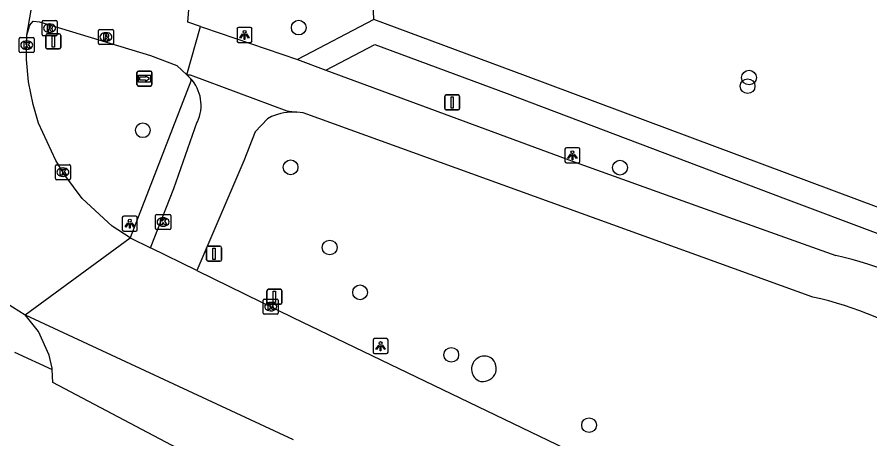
# Model space of a CAD drawing. Extents: x 156141 to 158132, y 385651 to 388399.
# Drawn here: x 156342.7 to 156399.4, y 386482.1 to 386510.1 of the extents above; entities that cross this region are included whole.
import ezdxf

# ---------------------------------------------------------------- set-up
doc = ezdxf.new("R2010")
doc.units = 0
for name, color, linetype in [('IMGEO_Berm_groen', 7, 'Continuous'), ('IMGEO_Boom', 7, 'Continuous'), ('IMGEO_Fietspad_gesloten', 7, 'Continuous'), ('IMGEO_Fietspad_open', 7, 'Continuous'), ('IMGEO_Kolk', 7, 'Continuous'), ('IMGEO_Lichtpunt', 7, 'Continuous'), ('IMGEO_Loofbos', 7, 'Continuous'), ('IMGEO_Muur', 7, 'Continuous'), ('IMGEO_Rijbaan_lokaal_gesloten', 7, 'Continuous'), ('IMGEO_Rijbaan_lokaal_open', 7, 'Continuous'), ('IMGEO_Rioolput', 7, 'Continuous'), ('IMGEO_Verkeersbordpaal', 7, 'Continuous'), ('IMGEO_Verkeerseiland_open', 7, 'Continuous'), ('IMGEO_Voetpad_open', 7, 'Continuous'), ('IMGEO_Wegwijzer', 7, 'Continuous')]:
    doc.layers.add(name, color=color, linetype=linetype)

msp = doc.modelspace()

# ---------------------------------------------------------------- linework, layer by layer
at = {"layer": 'IMGEO_Berm_groen'}
msp.add_lwpolyline([(156342.537, 386487.831), (156345.045, 386486.673)], dxfattribs=at)
at = {"layer": 'IMGEO_Boom'}
for centre in [(156361.432, 386509.392), (156391.348, 386506.077), (156391.253, 386505.504), (156351.073, 386502.576), (156360.889, 386500.113), (156382.775, 386500.091), (156363.487, 386494.785), (156365.506, 386491.807), (156371.563, 386487.659), (156380.72, 386482.985)]:
    msp.add_circle(centre, 0.489, dxfattribs=at)
at = {"layer": 'IMGEO_Fietspad_gesloten'}
for points in [[(156354.915, 386509.471), (156354.073, 386509.747), (156356.287, 386537.702), (156357.345, 386551.055), (156359.618, 386565.043)], [(156343.368, 386508.893), (156343.565, 386509.548), (156343.777, 386509.821), (156344.217, 386509.788), (156351.588, 386507.53), (156353.329, 386506.883), (156353.991, 386506.257)], [(156353.991, 386506.257), (156354.915, 386509.471)], [(156354.915, 386509.471), (156355.104, 386509.409), (156361.34, 386507.274)], [(156361.34, 386507.274), (156363.234, 386506.557)], [(156353.991, 386506.257), (156354.219, 386506.264), (156360.634, 386503.859), (156361.308, 386503.776)], [(156363.234, 386506.557), (156379.807, 386500.454), (156387.825, 386497.566), (156397.125, 386494.251)], [(156395.58, 386491.497), (156361.718, 386503.725), (156361.308, 386503.776)]]:
    msp.add_lwpolyline(points, dxfattribs=at)
for centre, radius, start, end in [((156391.919, 386470.708), 24.111, 35.9629, 77.5317), ((156390.626, 386468.702), 23.327, 35.087, 77.7389)]:
    msp.add_arc(centre, radius, start, end, dxfattribs=at)
at = {"layer": 'IMGEO_Fietspad_open'}
for points in [[(156353.991, 386506.257), (156354.237, 386506.024)], [(156359.622, 386503.479), (156359.362, 386503.333), (156358.528, 386502.477), (156357.79, 386500.537), (156354.653, 386493.262)], [(156351.588, 386494.77), (156353.125, 386498.717), (156354.694, 386503.124)]]:
    msp.add_lwpolyline(points, dxfattribs=at)
for centre, radius, start, end in [((156352.334, 386504.238), 2.61, 334.729, 43.1818), ((156361.074, 386500.17), 3.614, 86.2882, 113.6929)]:
    msp.add_arc(centre, radius, start, end, dxfattribs=at)
at = {"layer": 'IMGEO_Kolk'}
for p, q in [((156342.859, 386507.807), (156342.859, 386508.659)), ((156342.934, 386508.733), (156343.786, 386508.733)), ((156343.347, 386508.513), (156343.372, 386508.513)), ((156343.86, 386508.659), (156343.86, 386507.807)), ((156343.786, 386507.733), (156342.934, 386507.733)), ((156343.37, 386507.953), (156343.345, 386507.953)), ((156345.26, 386499.363), (156345.26, 386500.215)), ((156345.335, 386500.289), (156346.187, 386500.289)), ((156345.748, 386500.069), (156345.773, 386500.069)), ((156346.261, 386500.215), (156346.261, 386499.363)), ((156346.187, 386499.289), (156345.335, 386499.289)), ((156345.771, 386499.509), (156345.746, 386499.509)), ((156351.997, 386496.983), (156352.849, 386496.983)), ((156351.922, 386496.057), (156351.922, 386496.909)), ((156352.41, 386496.763), (156352.435, 386496.763)), ((156352.923, 386496.909), (156352.923, 386496.057)), ((156352.849, 386495.983), (156351.997, 386495.983)), ((156352.433, 386496.203), (156352.408, 386496.203)), ((156359.144, 386491.361), (156359.996, 386491.361)), ((156359.069, 386490.435), (156359.069, 386491.287)), ((156359.557, 386491.141), (156359.582, 386491.141)), ((156360.07, 386491.287), (156360.07, 386490.435)), ((156359.996, 386490.361), (156359.144, 386490.361)), ((156359.58, 386490.581), (156359.555, 386490.581))]:
    msp.add_line(p, q, dxfattribs=at)
for points in [[(156342.859, 386507.807), (156342.859, 386508.659)], [(156342.934, 386508.733), (156343.786, 386508.733)], [(156343.18, 386508.433), (156343.303, 386508.433), (156343.303, 386508.282), (156343.433, 386508.433), (156343.597, 386508.433), (156343.451, 386508.282), (156343.604, 386508.033), (156343.452, 386508.033), (156343.367, 386508.197), (156343.303, 386508.13), (156343.303, 386508.033), (156343.18, 386508.033), (156343.18, 386508.433)], [(156343.86, 386508.659), (156343.86, 386507.807)], [(156343.786, 386507.733), (156342.934, 386507.733)], [(156345.26, 386499.363), (156345.26, 386500.215)], [(156345.335, 386500.289), (156346.187, 386500.289)], [(156345.581, 386499.989), (156345.704, 386499.989), (156345.704, 386499.838), (156345.834, 386499.989), (156345.998, 386499.989), (156345.852, 386499.838), (156346.005, 386499.589), (156345.853, 386499.589), (156345.768, 386499.753), (156345.704, 386499.686), (156345.704, 386499.589), (156345.581, 386499.589), (156345.581, 386499.989)], [(156346.261, 386500.215), (156346.261, 386499.363)], [(156346.187, 386499.289), (156345.335, 386499.289)], [(156351.997, 386496.983), (156352.849, 386496.983)], [(156351.922, 386496.057), (156351.922, 386496.909)], [(156352.243, 386496.683), (156352.366, 386496.683), (156352.366, 386496.532), (156352.496, 386496.683), (156352.66, 386496.683), (156352.514, 386496.532), (156352.667, 386496.283), (156352.515, 386496.283), (156352.43, 386496.447), (156352.366, 386496.38), (156352.366, 386496.283), (156352.243, 386496.283), (156352.243, 386496.683)], [(156352.923, 386496.909), (156352.923, 386496.057)], [(156352.849, 386495.983), (156351.997, 386495.983)], [(156359.144, 386491.361), (156359.996, 386491.361)], [(156359.069, 386490.435), (156359.069, 386491.287)], [(156359.39, 386491.061), (156359.513, 386491.061), (156359.513, 386490.91), (156359.643, 386491.061), (156359.807, 386491.061), (156359.661, 386490.91), (156359.814, 386490.661), (156359.662, 386490.661), (156359.577, 386490.825), (156359.513, 386490.758), (156359.513, 386490.661), (156359.39, 386490.661), (156359.39, 386491.061)], [(156360.07, 386491.287), (156360.07, 386490.435)], [(156359.996, 386490.361), (156359.144, 386490.361)]]:
    msp.add_lwpolyline(points, dxfattribs=at)
for centre, start, end in [((156342.936, 386508.657), 91.552, 178.448), ((156342.936, 386508.657), 91.552, 178.448), ((156343.784, 386508.657), 1.552, 88.448), ((156343.784, 386508.657), 1.552, 88.448), ((156342.936, 386507.809), 181.552, 268.448), ((156342.936, 386507.809), 181.552, 268.448), ((156343.784, 386507.809), 271.552, 358.448), ((156343.784, 386507.809), 271.552, 358.448), ((156345.337, 386500.213), 91.552, 178.448), ((156345.337, 386500.213), 91.552, 178.448), ((156346.185, 386500.213), 1.552, 88.448), ((156346.185, 386500.213), 1.552, 88.448), ((156345.337, 386499.365), 181.552, 268.448), ((156345.337, 386499.365), 181.552, 268.448), ((156346.185, 386499.365), 271.552, 358.448), ((156346.185, 386499.365), 271.552, 358.448), ((156351.999, 386496.907), 91.552, 178.448), ((156351.999, 386496.907), 91.552, 178.448), ((156352.847, 386496.907), 1.552, 88.448), ((156352.847, 386496.907), 1.552, 88.448), ((156351.999, 386496.059), 181.552, 268.448), ((156351.999, 386496.059), 181.552, 268.448), ((156352.847, 386496.059), 271.552, 358.448), ((156352.847, 386496.059), 271.552, 358.448), ((156359.146, 386491.285), 91.552, 178.448), ((156359.146, 386491.285), 91.552, 178.448), ((156359.994, 386491.285), 1.552, 88.448), ((156359.994, 386491.285), 1.552, 88.448), ((156359.146, 386490.437), 181.552, 268.448), ((156359.146, 386490.437), 181.552, 268.448), ((156359.994, 386490.437), 271.552, 358.448), ((156359.994, 386490.437), 271.552, 358.448)]:
    msp.add_arc(centre, 0.0765, start, end, dxfattribs=at)
for centre, major_axis, ratio, start_param, end_param in [((156343.346, 386508.233), (-0.387, 0.002), 0.722429, 4.712389, 7.853982), ((156343.371, 386508.233), (-0.39, 0.002), 0.717154, 1.570796, 4.712389), ((156345.747, 386499.789), (-0.387, 0.002), 0.722429, 4.712389, 7.853982), ((156345.772, 386499.789), (-0.39, 0.002), 0.717154, 1.570796, 4.712389), ((156352.409, 386496.483), (-0.387, 0.002), 0.722429, 4.712389, 7.853982), ((156352.434, 386496.483), (-0.39, 0.002), 0.717154, 1.570796, 4.712389), ((156359.556, 386490.861), (-0.387, 0.002), 0.722429, 4.712389, 7.853982), ((156359.581, 386490.861), (-0.39, 0.002), 0.717154, 1.570796, 4.712389)]:
    msp.add_ellipse(centre, major_axis=major_axis, ratio=ratio, start_param=start_param, end_param=end_param, dxfattribs=at)
at = {"layer": 'IMGEO_Lichtpunt'}
for p, q in [((156357.33, 386509.313), (156357.33, 386508.506)), ((156357.33, 386509.313), (156357.33, 386508.506)), ((156358.232, 386509.408), (156357.424, 386509.408)), ((156358.232, 386509.408), (156357.424, 386509.408)), ((156358.326, 386508.506), (156358.326, 386509.313)), ((156358.326, 386508.506), (156358.326, 386509.313)), ((156357.424, 386508.412), (156358.232, 386508.412)), ((156357.424, 386508.412), (156358.232, 386508.412)), ((156379.118, 386501.316), (156379.118, 386500.509)), ((156379.118, 386501.316), (156379.118, 386500.509)), ((156380.02, 386501.411), (156379.212, 386501.411)), ((156380.02, 386501.411), (156379.212, 386501.411)), ((156380.114, 386500.509), (156380.114, 386501.316)), ((156380.114, 386500.509), (156380.114, 386501.316)), ((156379.212, 386500.415), (156380.02, 386500.415)), ((156379.212, 386500.415), (156380.02, 386500.415)), ((156349.708, 386496.771), (156349.708, 386495.964)), ((156349.708, 386496.771), (156349.708, 386495.964)), ((156350.61, 386496.866), (156349.802, 386496.866)), ((156350.61, 386496.866), (156349.802, 386496.866)), ((156350.704, 386495.964), (156350.704, 386496.771)), ((156350.704, 386495.964), (156350.704, 386496.771)), ((156349.802, 386495.87), (156350.61, 386495.87)), ((156349.802, 386495.87), (156350.61, 386495.87)), ((156366.37, 386488.639), (156366.37, 386487.832)), ((156366.37, 386488.639), (156366.37, 386487.832)), ((156367.272, 386488.734), (156366.464, 386488.734)), ((156367.272, 386488.734), (156366.464, 386488.734)), ((156367.366, 386487.832), (156367.366, 386488.639)), ((156367.366, 386487.832), (156367.366, 386488.639)), ((156366.464, 386487.738), (156367.272, 386487.738)), ((156366.464, 386487.738), (156367.272, 386487.738))]:
    msp.add_line(p, q, dxfattribs=at)
for points in [[(156357.704, 386508.977), (156357.743, 386508.949), (156357.555, 386508.687), (156357.517, 386508.714), (156357.704, 386508.977)], [(156357.806, 386508.929), (156357.853, 386508.929), (156357.853, 386508.607), (156357.806, 386508.607), (156357.806, 386508.929)], [(156357.916, 386508.949), (156357.954, 386508.976), (156358.141, 386508.714), (156358.102, 386508.686), (156357.916, 386508.949)], [(156379.492, 386500.98), (156379.531, 386500.952), (156379.343, 386500.69), (156379.305, 386500.717), (156379.492, 386500.98)], [(156379.594, 386500.932), (156379.641, 386500.932), (156379.641, 386500.61), (156379.594, 386500.61), (156379.594, 386500.932)], [(156379.704, 386500.952), (156379.742, 386500.979), (156379.929, 386500.717), (156379.89, 386500.689), (156379.704, 386500.952)], [(156350.082, 386496.435), (156350.121, 386496.407), (156349.933, 386496.145), (156349.895, 386496.172), (156350.082, 386496.435)], [(156350.294, 386496.407), (156350.332, 386496.434), (156350.519, 386496.172), (156350.48, 386496.144), (156350.294, 386496.407)], [(156350.184, 386496.387), (156350.231, 386496.387), (156350.231, 386496.065), (156350.184, 386496.065), (156350.184, 386496.387)], [(156366.744, 386488.303), (156366.783, 386488.275), (156366.595, 386488.013), (156366.557, 386488.04), (156366.744, 386488.303)], [(156366.846, 386488.255), (156366.893, 386488.255), (156366.893, 386487.933), (156366.846, 386487.933), (156366.846, 386488.255)], [(156366.956, 386488.275), (156366.994, 386488.302), (156367.181, 386488.04), (156367.142, 386488.012), (156366.956, 386488.275)]]:
    msp.add_lwpolyline(points, dxfattribs=at)
for centre in [(156357.829, 386509.111), (156379.617, 386501.114), (156350.207, 386496.569), (156366.869, 386488.437)]:
    msp.add_circle(centre, 0.0994, dxfattribs=at)
for centre, start, end in [((156357.424, 386509.313), 90, 180), ((156357.424, 386509.313), 90, 180), ((156358.232, 386509.313), 0, 90), ((156358.232, 386509.313), 0, 90), ((156357.424, 386508.506), 180, 270), ((156357.424, 386508.506), 180, 270), ((156358.232, 386508.506), 270, 0), ((156358.232, 386508.506), 270, 360), ((156379.212, 386501.316), 90, 180), ((156379.212, 386501.316), 90, 180), ((156380.02, 386501.316), 0, 90), ((156380.02, 386501.316), 0, 90), ((156379.212, 386500.509), 180, 270), ((156379.212, 386500.509), 180, 270), ((156380.02, 386500.509), 270, 0), ((156380.02, 386500.509), 270, 360), ((156349.802, 386496.771), 90, 180), ((156349.802, 386496.771), 90, 180), ((156350.61, 386496.771), 0, 90), ((156350.61, 386496.771), 0, 90), ((156349.802, 386495.964), 180, 270), ((156349.802, 386495.964), 180, 270), ((156350.61, 386495.964), 270, 0), ((156350.61, 386495.964), 270, 360), ((156366.464, 386488.639), 90, 180), ((156366.464, 386488.639), 90, 180), ((156367.272, 386488.639), 0, 90), ((156367.272, 386488.639), 0, 90), ((156366.464, 386487.832), 180, 270), ((156366.464, 386487.832), 180, 270), ((156367.272, 386487.832), 270, 0), ((156367.272, 386487.832), 270, 360)]:
    msp.add_arc(centre, 0.0946, start, end, dxfattribs=at)
at = {"layer": 'IMGEO_Loofbos'}
msp.add_lwpolyline([(156366.417, 386509.941), (156365.248, 386539.688)], dxfattribs=at)
at = {"layer": 'IMGEO_Muur'}
for centre, radius, start, end in [((156373.776, 386486.709), 0.864, 60.5706, 243.183), ((156373.687, 386486.756), 0.872, 249.7827, 53.9709)]:
    msp.add_arc(centre, radius, start, end, dxfattribs=at)
at = {"layer": 'IMGEO_Rijbaan_lokaal_gesloten'}
for points in [[(156343.368, 386508.893), (156344.153, 386513.518)], [(156350.226, 386495.44), (156349.026, 386496.201), (156347.043, 386498.045), (156345.887, 386499.581), (156345.29, 386500.565), (156344.142, 386503.047), (156343.777, 386504.289), (156343.48, 386505.791), (156343.348, 386507.272), (156343.368, 386508.893)], [(156300.816, 386508.304), (156312.749, 386503.448), (156320.97, 386500.558), (156333.616, 386495.327), (156336.741, 386493.948), (156338.935, 386492.814), (156341.556, 386491.373), (156343.252, 386490.304)], [(156343.252, 386490.304), (156350.226, 386495.44)], [(156350.226, 386495.44), (156351.588, 386494.77)], [(156354.653, 386493.262), (156351.588, 386494.77)], [(156354.653, 386493.262), (156361.033, 386490.147), (156384.436, 386478.886)], [(156343.252, 386490.304), (156361.064, 386482.029)]]:
    msp.add_lwpolyline(points, dxfattribs=at)
at = {"layer": 'IMGEO_Rijbaan_lokaal_open'}
for points in [[(156345.045, 386486.673), (156345.04, 386486.768), (156344.855, 386487.625), (156344.133, 386489.199), (156343.252, 386490.304)], [(156354.569, 386480.812), (156345.088, 386485.826), (156345.045, 386486.673)]]:
    msp.add_lwpolyline(points, dxfattribs=at)
at = {"layer": 'IMGEO_Rioolput'}
for p, q in [((156344.375, 386508.929), (156344.375, 386509.781)), ((156344.45, 386509.855), (156345.302, 386509.855)), ((156344.863, 386509.635), (156344.888, 386509.635)), ((156345.376, 386509.781), (156345.376, 386508.929)), ((156344.886, 386509.075), (156344.861, 386509.075)), ((156348.121, 386508.347), (156348.121, 386509.199)), ((156348.196, 386509.273), (156349.048, 386509.273)), ((156348.609, 386509.053), (156348.634, 386509.053)), ((156349.122, 386509.199), (156349.122, 386508.347)), ((156345.302, 386508.855), (156344.45, 386508.855)), ((156348.632, 386508.493), (156348.607, 386508.493)), ((156349.048, 386508.273), (156348.196, 386508.273))]:
    msp.add_line(p, q, dxfattribs=at)
for points in [[(156344.375, 386508.929), (156344.375, 386509.781)], [(156344.45, 386509.855), (156345.302, 386509.855)], [(156344.964, 386509.553), (156344.712, 386509.555), (156344.712, 386509.155)], [(156344.89, 386509.474), (156344.836, 386509.474), (156344.836, 386509.393)], [(156345.376, 386509.781), (156345.376, 386508.929)], [(156344.712, 386509.155), (156344.836, 386509.155), (156344.836, 386509.317), (156344.847, 386509.317)], [(156344.836, 386509.393), (156344.888, 386509.393)], [(156344.894, 386509.288), (156344.965, 386509.155), (156345.105, 386509.155), (156345.04, 386509.281)], [(156348.121, 386508.347), (156348.121, 386509.199)], [(156348.196, 386509.273), (156349.048, 386509.273)], [(156348.71, 386508.971), (156348.458, 386508.973), (156348.458, 386508.573)], [(156348.636, 386508.892), (156348.582, 386508.892), (156348.582, 386508.811)], [(156349.122, 386509.199), (156349.122, 386508.347)], [(156345.302, 386508.855), (156344.45, 386508.855)], [(156348.458, 386508.573), (156348.582, 386508.573), (156348.582, 386508.735), (156348.593, 386508.735)], [(156348.582, 386508.811), (156348.634, 386508.811)], [(156348.64, 386508.706), (156348.711, 386508.573), (156348.851, 386508.573), (156348.786, 386508.699)], [(156349.048, 386508.273), (156348.196, 386508.273)]]:
    msp.add_lwpolyline(points, dxfattribs=at)
for centre, radius, start, end in [((156344.452, 386509.779), 0.0765, 91.552, 178.448), ((156344.452, 386509.779), 0.0765, 91.552, 178.448), ((156344.896, 386509.378), 0.0964, 77.0061, 93.1865), ((156344.91, 386509.435), 0.0378, 276.6634, 79.6772), ((156344.963, 386509.443), 0.109, 350.3612, 89.416), ((156344.961, 386509.443), 0.112, 277.5842, 350.9817), ((156345.3, 386509.779), 0.0765, 1.552, 88.448), ((156345.3, 386509.779), 0.0765, 1.552, 88.448), ((156344.452, 386508.931), 0.0765, 181.552, 268.448), ((156344.452, 386508.931), 0.0765, 181.552, 268.448), ((156344.846, 386509.264), 0.0533, 26.0293, 88.6989), ((156344.872, 386509.582), 0.19, 274.7715, 282.9687), ((156344.945, 386509.228), 0.108, 29.5134, 73.7905), ((156345.3, 386508.931), 0.0765, 271.552, 358.448), ((156345.3, 386508.931), 0.0765, 271.552, 358.448), ((156348.198, 386509.197), 0.0765, 91.552, 178.448), ((156348.198, 386509.197), 0.0765, 91.552, 178.448), ((156348.642, 386508.796), 0.0964, 77.0061, 93.1865), ((156348.656, 386508.853), 0.0378, 276.6634, 79.6772), ((156348.709, 386508.861), 0.109, 350.3612, 89.416), ((156349.046, 386509.197), 0.0765, 1.552, 88.448), ((156349.046, 386509.197), 0.0765, 1.552, 88.448), ((156348.198, 386508.349), 0.0765, 181.552, 268.448), ((156348.198, 386508.349), 0.0765, 181.552, 268.448), ((156348.592, 386508.682), 0.0533, 26.0293, 88.6989), ((156348.618, 386509), 0.19, 274.7715, 282.9687), ((156348.707, 386508.861), 0.112, 277.5842, 350.9817), ((156348.691, 386508.646), 0.108, 29.5134, 73.7905), ((156349.046, 386508.349), 0.0765, 271.552, 358.448), ((156349.046, 386508.349), 0.0765, 271.552, 358.448)]:
    msp.add_arc(centre, radius, start, end, dxfattribs=at)
for centre, major_axis, ratio, start_param, end_param in [((156344.862, 386509.355), (-0.387, 0.002), 0.722429, 4.712389, 7.853982), ((156344.887, 386509.355), (-0.39, 0.002), 0.717154, 1.570796, 4.712389), ((156348.608, 386508.773), (-0.387, 0.002), 0.722429, 4.712389, 7.853982), ((156348.633, 386508.773), (-0.39, 0.002), 0.717154, 1.570796, 4.712389)]:
    msp.add_ellipse(centre, major_axis=major_axis, ratio=ratio, start_param=start_param, end_param=end_param, dxfattribs=at)
at = {"layer": 'IMGEO_Verkeersbordpaal'}
for p, q in [((156344.624, 386508.08), (156344.624, 386508.88)), ((156344.624, 386508.88), (156344.624, 386508.08)), ((156344.724, 386508.98), (156345.514, 386508.98)), ((156345.514, 386508.98), (156344.724, 386508.98)), ((156345.614, 386508.88), (156345.614, 386508.08)), ((156345.614, 386508.08), (156345.614, 386508.88)), ((156345.514, 386507.98), (156344.724, 386507.98)), ((156344.724, 386507.98), (156345.514, 386507.98)), ((156371.229, 386504.923), (156372.019, 386504.923)), ((156372.019, 386504.923), (156371.229, 386504.923)), ((156371.129, 386504.023), (156371.129, 386504.823)), ((156371.129, 386504.823), (156371.129, 386504.023)), ((156372.119, 386504.823), (156372.119, 386504.023)), ((156372.119, 386504.023), (156372.119, 386504.823)), ((156372.019, 386503.923), (156371.229, 386503.923)), ((156371.229, 386503.923), (156372.019, 386503.923)), ((156355.309, 386493.972), (156355.309, 386494.772)), ((156355.309, 386494.772), (156355.309, 386493.972)), ((156355.409, 386494.872), (156356.199, 386494.872)), ((156356.199, 386494.872), (156355.409, 386494.872)), ((156356.299, 386494.772), (156356.299, 386493.972)), ((156356.299, 386493.972), (156356.299, 386494.772)), ((156356.199, 386493.872), (156355.409, 386493.872)), ((156355.409, 386493.872), (156356.199, 386493.872)), ((156359.32, 386491.112), (156359.32, 386491.912)), ((156359.32, 386491.912), (156359.32, 386491.112)), ((156359.42, 386492.012), (156360.21, 386492.012)), ((156360.21, 386492.012), (156359.42, 386492.012)), ((156360.31, 386491.912), (156360.31, 386491.112)), ((156360.31, 386491.112), (156360.31, 386491.912)), ((156360.21, 386491.012), (156359.42, 386491.012)), ((156359.42, 386491.012), (156360.21, 386491.012))]:
    msp.add_line(p, q, dxfattribs=at)
for points in [[(156345.044, 386508.855), (156345.194, 386508.855), (156345.194, 386508.105), (156345.044, 386508.105), (156345.044, 386508.855)], [(156371.549, 386504.798), (156371.699, 386504.798), (156371.699, 386504.048), (156371.549, 386504.048), (156371.549, 386504.798)], [(156355.729, 386494.747), (156355.879, 386494.747), (156355.879, 386493.997), (156355.729, 386493.997), (156355.729, 386494.747)], [(156359.74, 386491.887), (156359.89, 386491.887), (156359.89, 386491.137), (156359.74, 386491.137), (156359.74, 386491.887)]]:
    msp.add_lwpolyline(points, dxfattribs=at)
for centre, start, end in [((156344.724, 386508.88), 90, 180), ((156344.724, 386508.88), 90, 180), ((156345.514, 386508.88), 0, 90), ((156345.514, 386508.88), 360, 90), ((156344.724, 386508.08), 180, 270), ((156344.724, 386508.08), 180, 270), ((156345.514, 386508.08), 270, 0), ((156345.514, 386508.08), 270, 0), ((156371.229, 386504.823), 90, 180), ((156371.229, 386504.823), 90, 180), ((156372.019, 386504.823), 0, 90), ((156372.019, 386504.823), 360, 90), ((156371.229, 386504.023), 180, 270), ((156371.229, 386504.023), 180, 270), ((156372.019, 386504.023), 270, 0), ((156372.019, 386504.023), 270, 0), ((156355.409, 386494.772), 90, 180), ((156355.409, 386494.772), 90, 180), ((156356.199, 386494.772), 0, 90), ((156356.199, 386494.772), 360, 90), ((156355.409, 386493.972), 180, 270), ((156355.409, 386493.972), 180, 270), ((156356.199, 386493.972), 270, 0), ((156356.199, 386493.972), 270, 0), ((156359.42, 386491.912), 90, 180), ((156359.42, 386491.912), 90, 180), ((156360.21, 386491.912), 0, 90), ((156360.21, 386491.912), 360, 90), ((156359.42, 386491.112), 180, 270), ((156359.42, 386491.112), 180, 270), ((156360.21, 386491.112), 270, 0), ((156360.21, 386491.112), 270, 0)]:
    msp.add_arc(centre, 0.1, start, end, dxfattribs=at)
at = {"layer": 'IMGEO_Verkeerseiland_open'}
msp.add_lwpolyline([(156354.237, 386506.024), (156354.273, 386505.827), (156350.226, 386495.44)], dxfattribs=at)
at = {"layer": 'IMGEO_Voetpad_open'}
for points in [[(156366.417, 386509.941), (156361.34, 386507.274)], [(156433.607, 386469.299), (156424.132, 386478.529), (156407.943, 386494.45), (156376.507, 386506.183), (156366.417, 386509.941)], [(156363.234, 386506.557), (156366.482, 386508.27), (156375.275, 386505.025), (156393.598, 386498.095), (156400.086, 386495.654), (156406.398, 386493.416), (156407.136, 386493.155), (156410.429, 386489.987), (156414.295, 386486.073), (156420.706, 386479.581), (156432.153, 386468.104)]]:
    msp.add_lwpolyline(points, dxfattribs=at)
at = {"layer": 'IMGEO_Wegwijzer'}
for p, q in [((156350.683, 386505.608), (156350.683, 386506.408)), ((156350.683, 386506.408), (156350.683, 386505.608)), ((156350.783, 386506.508), (156351.573, 386506.508)), ((156351.573, 386506.508), (156350.783, 386506.508)), ((156351.673, 386506.408), (156351.673, 386505.608)), ((156351.673, 386505.608), (156351.673, 386506.408)), ((156351.573, 386505.508), (156350.783, 386505.508)), ((156350.783, 386505.508), (156351.573, 386505.508))]:
    msp.add_line(p, q, dxfattribs=at)
for points in [[(156350.784, 386506.24), (156351.572, 386506.24), (156351.572, 386505.776), (156350.784, 386505.776), (156350.784, 386506.24)], [(156350.849, 386506.092), (156350.849, 386506.008), (156350.849, 386505.924), (156351.26, 386505.924), (156351.26, 386505.841), (156351.507, 386506.008), (156351.26, 386506.175), (156351.26, 386506.092), (156350.849, 386506.092)]]:
    msp.add_lwpolyline(points, dxfattribs=at)
for centre, start, end in [((156350.783, 386506.408), 90, 180), ((156350.783, 386506.408), 90, 180), ((156351.573, 386506.408), 0, 90), ((156351.573, 386506.408), 360, 90), ((156350.783, 386505.608), 180, 270), ((156350.783, 386505.608), 180, 270), ((156351.573, 386505.608), 270, 0), ((156351.573, 386505.608), 270, 0)]:
    msp.add_arc(centre, 0.1, start, end, dxfattribs=at)

doc.saveas('drawing.dxf')
